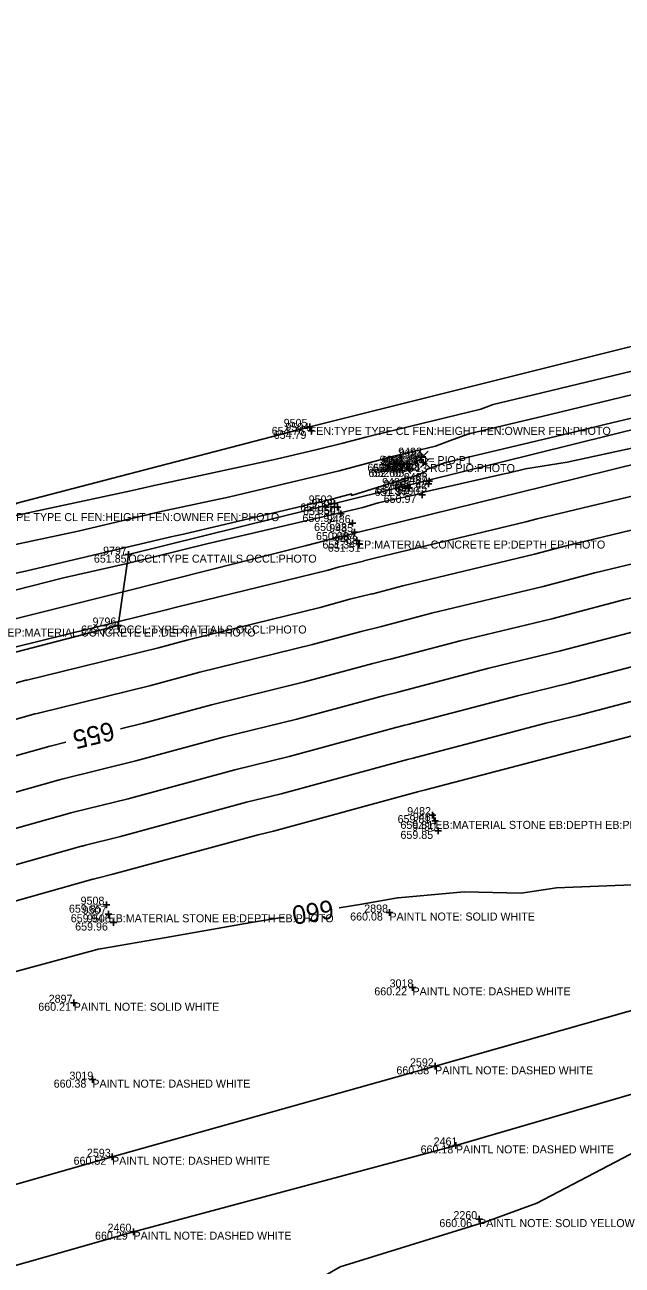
# Model space of a CAD drawing. Extents: x 2129350 to 2137777, y 657588 to 659885.
# Drawn here: x 2134455.4 to 2134545, y 659096.7 to 659282.7 of the extents above; entities that cross this region are included whole.
import ezdxf

# ---------------------------------------------------------------- set-up
doc = ezdxf.new("R2010")
doc.units = 0
for name, color, linetype in [('DT_X_Contour_Major', 7, 'Continuous'), ('DT_X_Contour_Minor', 7, 'Continuous'), ('DT_X_TIN_Hull', 7, 'Continuous'), ('PV_X_COP', 7, 'Continuous'), ('SV_X_Occupation_Line', 7, 'Continuous'), ('SV_X_Random_Point', 7, 'Continuous'), ('SV_X_Shot_Marker', 7, 'Continuous'), ('SV_X_Text_Comment', 7, 'Continuous'), ('SV_X_Text_Description', 7, 'Continuous'), ('SV_X_Text_Elevation', 7, 'Continuous'), ('SV_X_Text_Name', 7, 'Continuous')]:
    doc.layers.add(name, color=color, linetype=linetype)

msp = doc.modelspace()

# ---------------------------------------------------------------- linework, layer by layer
at = {"layer": 'DT_X_Contour_Major'}
for points in [[(2134469.71, 659177.15), (2134473.17, 659177.99), (2134483.39, 659180.77), (2134497.37, 659184.19), (2134507.61, 659186.96), (2134509.95, 659187.54), (2134510.24, 659187.61), (2134520.72, 659190.37), (2134534.49, 659193.67), (2134545.26, 659196.5), (2134558.74, 659199.74), (2134559.27, 659199.86), (2134566.62, 659201.8)], [(2134364.36, 659154.25), (2134364.95, 659154.39), (2134366.65, 659154.86), (2134388.81, 659155.07), (2134400.18, 659158.33), (2134410.54, 659160.97), (2134424.13, 659164.75), (2134434.59, 659167.69), (2134448.38, 659171.53), (2134458.63, 659174.42), (2134458.9, 659174.49), (2134459.17, 659174.57), (2134461.55, 659175.15)], [(2134502.54, 659150.3), (2134505.95, 659150.87), (2134511.32, 659151.8), (2134511.43, 659151.82), (2134521.32, 659152.72), (2134529.88, 659152.53), (2134535.18, 659153.3), (2134547.81, 659153.83), (2134560.59, 659156.01), (2134560.85, 659156.03), (2134583.69, 659158.85), (2134585.49, 659159.1), (2134589.26, 659159.53), (2134601.9, 659159.64)], [(2134396.56, 659127.93), (2134418.67, 659132.01), (2134424.53, 659133.28), (2134442.49, 659138.12), (2134449.71, 659139.62), (2134466.22, 659144.06), (2134466.4, 659144.09), (2134466.73, 659144.18), (2134476.57, 659145.85), (2134489.33, 659148.09), (2134494.25, 659148.91)], [(2134565.89, 659123.14), (2134557.57, 659119.21), (2134546.21, 659113.29), (2134532.23, 659106.01), (2134524.98, 659103.37), (2134523.71, 659102.95), (2134502.7, 659096.46), (2134500.12, 659094.95), (2134490.37, 659089.24), (2134477.3, 659084.36), (2134477.24, 659084.34), (2134475.21, 659084.76), (2134474.49, 659084.4)]]:
    msp.add_lwpolyline(points, dxfattribs=at)
at = {"layer": 'DT_X_Contour_Minor'}
for points in [[(2134454.2, 659211.02), (2134453.58, 659210.64), (2134450.06, 659208.5), (2134449.65, 659208.25), (2134450.22, 659208.37), (2134450.23, 659208.37), (2134471.28, 659212.83), (2134474.78, 659213.65), (2134493.12, 659217.6), (2134499.27, 659219.05), (2134503.09, 659219.98), (2134506.54, 659220.91), (2134507.78, 659221.2), (2134523.83, 659225.11), (2134524.62, 659225.41), (2134525.7, 659225.8), (2134530.26, 659226.88), (2134550.44, 659231.76)], [(2134546.44, 659227.27), (2134534.23, 659224.32), (2134522.03, 659221.41), (2134519.11, 659220.37), (2134517.01, 659219.57), (2134513.69, 659218.76), (2134510.74, 659218.07), (2134502.54, 659215.86), (2134500.47, 659215.35), (2134486.16, 659211.97), (2134476.04, 659209.8), (2134463.37, 659206.81), (2134451.58, 659204.32)], [(2134552.54, 659225.18), (2134542.44, 659222.78), (2134538.21, 659221.76), (2134518.35, 659217.03), (2134515.67, 659216.07), (2134515.6, 659215.74), (2134515.51, 659215.74), (2134514.34, 659215.18), (2134513.06, 659214.79), (2134512.94, 659214.78), (2134512.76, 659214.76), (2134504.4, 659212.16), (2134504.41, 659212.39), (2134501.99, 659211.73), (2134501.66, 659211.65), (2134479.19, 659206.35), (2134477.3, 659205.94), (2134455.45, 659200.79), (2134452.93, 659200.26)], [(2134548.77, 659219.73), (2134536.78, 659217.17), (2134530.53, 659216.14), (2134527.86, 659215.5), (2134527.33, 659215.38), (2134515.24, 659212.64), (2134514.67, 659212.42), (2134511.39, 659211.7), (2134508.4, 659211.05), (2134506.13, 659210.34), (2134502.72, 659209.56), (2134502.25, 659209.46), (2134488.95, 659206.35), (2134482.7, 659204.9), (2134470.72, 659201.97), (2134461.18, 659199.79), (2134451.52, 659197.34)], [(2134338.65, 659163.23), (2134359.31, 659168.81), (2134359.31, 659168.81), (2134372.92, 659172.33), (2134381.03, 659174.41), (2134394.96, 659178.02), (2134403.63, 659180.23), (2134403.81, 659180.28), (2134416.72, 659183.74), (2134427.91, 659186.71), (2134443.14, 659190.79), (2134452, 659193.15), (2134452.41, 659193.25), (2134453.71, 659193.58), (2134471.52, 659198.07), (2134477.63, 659199.62), (2134497.66, 659204.66), (2134501.49, 659205.63), (2134504.91, 659206.49), (2134505.04, 659206.53), (2134527.17, 659211.99), (2134529.25, 659212.51), (2134552.89, 659218.33)], [(2134341.43, 659160.07), (2134360.86, 659164.73), (2134379.96, 659170.03), (2134384.85, 659170.08), (2134403.3, 659175.37), (2134405.32, 659175.89), (2134427.54, 659182.08), (2134429.37, 659182.59), (2134451.85, 659188.85), (2134453.41, 659189.29), (2134453.84, 659189.41), (2134453.88, 659189.42), (2134476.61, 659194.98), (2134478.15, 659195.4), (2134500.89, 659200.97), (2134502.42, 659201.38), (2134506.23, 659202.31), (2134506.28, 659202.33), (2134507.84, 659202.74), (2134530.58, 659208.19), (2134532.3, 659208.65), (2134554.88, 659214.07)], [(2134348.69, 659158.03), (2134362.22, 659161.28), (2134375.52, 659164.98), (2134386.17, 659165.07), (2134402.26, 659169.69), (2134407.06, 659170.91), (2134426.41, 659176.3), (2134431.11, 659177.62), (2134450.69, 659183.08), (2134455.15, 659184.33), (2134455.53, 659184.44), (2134455.65, 659184.47), (2134475.46, 659189.32), (2134479.9, 659190.52), (2134499.72, 659195.37), (2134504.15, 659196.58), (2134507.47, 659197.39), (2134507.6, 659197.42), (2134512.14, 659198.61), (2134531.89, 659203.35), (2134536.62, 659204.6), (2134556.17, 659209.29)], [(2134323.05, 659148.32), (2134355.95, 659156), (2134363.59, 659157.84), (2134371.09, 659159.92), (2134387.49, 659160.07), (2134401.22, 659164.01), (2134408.8, 659165.94), (2134425.27, 659170.53), (2134432.85, 659172.66), (2134449.54, 659177.31), (2134456.89, 659179.38), (2134457.21, 659179.46), (2134457.41, 659179.52), (2134474.31, 659183.66), (2134481.65, 659185.64), (2134498.54, 659189.78), (2134505.88, 659191.77), (2134508.71, 659192.46), (2134508.92, 659192.52), (2134516.43, 659194.49), (2134533.19, 659198.51), (2134540.94, 659200.55), (2134557.46, 659204.52)], [(2134318.98, 659138.61), (2134362.91, 659148.03), (2134366.22, 659148.94), (2134370, 659149.88), (2134390.13, 659150.06), (2134399.14, 659152.65), (2134412.28, 659155.99), (2134423, 659158.98), (2134436.33, 659162.73), (2134447.23, 659165.76), (2134460.38, 659169.46), (2134460.58, 659169.52), (2134460.94, 659169.62), (2134472.02, 659172.33), (2134485.14, 659175.89), (2134496.2, 659178.59), (2134509.34, 659182.16), (2134511.19, 659182.61), (2134511.57, 659182.71), (2134525.01, 659186.24), (2134535.8, 659188.83), (2134549.58, 659192.45)], [(2134326.75, 659133.45), (2134359.46, 659140.46), (2134367.46, 659142.65), (2134376.59, 659144.92), (2134391.45, 659145.06), (2134398.1, 659146.97), (2134414.02, 659151.02), (2134421.86, 659153.2), (2134438.07, 659157.76), (2134446.07, 659159.99), (2134462.12, 659164.5), (2134462.27, 659164.55), (2134462.7, 659164.67), (2134470.87, 659166.67), (2134486.89, 659171.01), (2134495.03, 659173), (2134511.07, 659177.35), (2134512.43, 659177.68), (2134512.89, 659177.81), (2134529.31, 659182.12), (2134537.1, 659183.99), (2134553.9, 659188.4)], [(2134334.51, 659128.28), (2134356.01, 659132.89), (2134368.7, 659136.36), (2134383.17, 659139.97), (2134392.76, 659140.06), (2134397.06, 659141.29), (2134415.76, 659146.05), (2134420.72, 659147.43), (2134439.81, 659152.8), (2134444.92, 659154.22), (2134463.86, 659159.55), (2134463.96, 659159.57), (2134464.47, 659159.72), (2134469.72, 659161), (2134488.63, 659166.13), (2134493.85, 659167.41), (2134512.8, 659172.54), (2134513.67, 659172.76), (2134514.21, 659172.9), (2134533.6, 659177.99), (2134538.41, 659179.15), (2134558.22, 659184.36)], [(2134342.28, 659123.12), (2134352.56, 659125.32), (2134369.93, 659130.07), (2134389.76, 659135.01), (2134394.08, 659135.05), (2134396.02, 659135.61), (2134417.5, 659141.07), (2134419.59, 659141.65), (2134441.55, 659147.83), (2134443.76, 659148.45), (2134465.6, 659154.59), (2134465.64, 659154.6), (2134466.23, 659154.77), (2134468.58, 659155.34), (2134490.38, 659161.25), (2134492.68, 659161.82), (2134514.53, 659167.74), (2134514.91, 659167.83), (2134515.53, 659168), (2134537.89, 659173.87), (2134539.71, 659174.31), (2134562.54, 659180.31)]]:
    msp.add_lwpolyline(points, dxfattribs=at)
at = {"layer": 'DT_X_TIN_Hull'}
msp.add_lwpolyline([(2135530.59, 659503.78), (2135475.39, 659489.05), (2135416.67, 659473.77), (2135375.74, 659461.35), (2135332.28, 659448.99), (2135282.8, 659433.85), (2135234.45, 659419.66), (2135187.99, 659405.62), (2135140.1, 659391.95), (2135093.39, 659377.69), (2135039.16, 659363.4), (2134946.54, 659338.8), (2134928.12, 659333.86), (2134885.43, 659322.6), (2134839.28, 659310.17), (2134788.72, 659297.4), (2134742.32, 659285.27), (2134695.66, 659270.22), (2134671.45, 659264.13), (2134637.39, 659257.64), (2134592.77, 659246.33), (2134552.01, 659235.92), (2134498.13, 659222.44), (2134448.36, 659209.51)], dxfattribs=at)
at = {"layer": 'PV_X_COP'}
for points in [[(2134520.09, 659114.67), (2134568.13, 659128.65), (2134617.04, 659142.36), (2134664.66, 659155.43), (2134712.28, 659169.02), (2134760.57, 659182.99), (2134808.9, 659196.44), (2134857.18, 659209.96), (2134905, 659224.09), (2134953.16, 659237.82), (2135001.3, 659251.25), (2135048.97, 659264.98), (2135097.44, 659279.39), (2135145, 659292.73), (2135193.91, 659307.04), (2135241.76, 659320.98), (2135289.6, 659334.84), (2135337.5, 659347.93), (2135385.12, 659361.55), (2135434.03, 659374.73), (2135482.21, 659388.12), (2135530.34, 659401.09)], [(2135046.23, 659276.72), (2134998.09, 659262.4), (2134950.01, 659248.29), (2134901.68, 659235.27), (2134853.4, 659222.06), (2134806.14, 659207.81), (2134757.33, 659193.63), (2134709.1, 659180.43), (2134661.25, 659167.25), (2134613.17, 659153.43), (2134564.8, 659140.1), (2134516.96, 659126.54), (2134468.46, 659112.97), (2134420.69, 659099.3), (2134372.8, 659086.61), (2134323.79, 659072.7)], [(2134327.51, 659061.51), (2134375.77, 659075.33), (2134424.1, 659088.15), (2134471.68, 659101.73), (2134520.09, 659114.67)]]:
    msp.add_lwpolyline(points, dxfattribs=at)
at = {"layer": 'SV_X_Occupation_Line'}
msp.add_lwpolyline([(2134406.75, 659176.4), (2134469.4, 659192.65), (2134470.91, 659203.28), (2134565.45, 659226.72), (2134662.6, 659252.21), (2134757.72, 659277.68), (2134838.71, 659299.01), (2134949.99, 659326.74)], dxfattribs=at)
at = {"layer": 'SV_X_Random_Point'}
for p, q in [((2134511.77, 659216.26), (2134513.1, 659217.6)), ((2134511.77, 659217.6), (2134513.1, 659216.26)), ((2134514.56, 659217.45), (2134515.9, 659218.79)), ((2134514.56, 659218.79), (2134515.9, 659217.45)), ((2134514.79, 659216.35), (2134516.12, 659217.69)), ((2134514.79, 659217.69), (2134516.12, 659216.35)), ((2134512, 659215.46), (2134513.34, 659216.8)), ((2134512, 659216.8), (2134513.34, 659215.46))]:
    msp.add_line(p, q, dxfattribs=at)
at = {"layer": 'SV_X_Shot_Marker'}
for p, q in [((2134498.13, 659222.94), (2134498.13, 659221.94)), ((2134497.63, 659222.44), (2134498.63, 659222.44)), ((2134497.88, 659221.84), (2134498.88, 659221.84)), ((2134498.13, 659222.44), (2134498.13, 659222.44)), ((2134498.38, 659222.34), (2134498.38, 659221.34)), ((2134498.38, 659221.84), (2134498.38, 659221.84)), ((2134512.78, 659217.35), (2134512.78, 659216.35)), ((2134514.41, 659217.88), (2134515.41, 659217.88)), ((2134514.91, 659218.38), (2134514.91, 659217.38)), ((2134514.91, 659217.88), (2134514.91, 659217.88)), ((2134515.16, 659217.59), (2134515.16, 659216.59)), ((2134512.28, 659216.85), (2134513.28, 659216.85)), ((2134512.57, 659216.16), (2134513.57, 659216.16)), ((2134512.78, 659216.85), (2134512.78, 659216.85)), ((2134513.07, 659216.66), (2134513.07, 659215.66)), ((2134513.07, 659216.16), (2134513.07, 659216.16)), ((2134514.66, 659217.09), (2134515.66, 659217.09)), ((2134515.16, 659217.09), (2134515.16, 659217.09)), ((2134512.33, 659213.58), (2134513.33, 659213.58)), ((2134512.83, 659214.08), (2134512.83, 659213.08)), ((2134512.83, 659213.58), (2134512.83, 659213.58)), ((2134513.06, 659213.78), (2134513.06, 659212.78)), ((2134515.48, 659213.92), (2134516.48, 659213.92)), ((2134515.57, 659214.31), (2134516.57, 659214.31)), ((2134515.98, 659214.42), (2134515.98, 659213.42)), ((2134515.98, 659213.92), (2134515.98, 659213.92)), ((2134516.07, 659214.81), (2134516.07, 659213.81)), ((2134516.07, 659214.31), (2134516.07, 659214.31)), ((2134512.56, 659213.28), (2134513.56, 659213.28)), ((2134513.06, 659213.28), (2134513.06, 659213.28)), ((2134514.51, 659212.24), (2134515.51, 659212.24)), ((2134515.01, 659212.74), (2134515.01, 659211.74)), ((2134515.01, 659212.24), (2134515.01, 659212.24)), ((2134501.38, 659210.96), (2134502.38, 659210.96)), ((2134501.8, 659210.4), (2134502.8, 659210.4)), ((2134501.88, 659211.46), (2134501.88, 659210.46)), ((2134501.88, 659210.96), (2134501.88, 659210.96)), ((2134502.3, 659210.9), (2134502.3, 659209.9)), ((2134502.3, 659210.4), (2134502.3, 659210.4)), ((2134502.81, 659209.88), (2134502.81, 659208.88)), ((2134502.31, 659209.38), (2134503.31, 659209.38)), ((2134502.81, 659209.38), (2134502.81, 659209.38)), ((2134504.07, 659208.02), (2134505.07, 659208.02)), ((2134504.57, 659208.52), (2134504.57, 659207.52)), ((2134504.57, 659208.02), (2134504.57, 659208.02)), ((2134504.37, 659206.67), (2134505.37, 659206.67)), ((2134504.87, 659207.17), (2134504.87, 659206.17)), ((2134504.87, 659206.67), (2134504.87, 659206.67)), ((2134504.73, 659205.39), (2134505.73, 659205.39)), ((2134505.08, 659204.91), (2134506.08, 659204.91)), ((2134505.23, 659205.89), (2134505.23, 659204.89)), ((2134505.23, 659205.39), (2134505.23, 659205.39)), ((2134505.58, 659205.41), (2134505.58, 659204.41)), ((2134505.58, 659204.91), (2134505.58, 659204.91)), ((2134470.41, 659203.28), (2134471.41, 659203.28)), ((2134470.91, 659203.78), (2134470.91, 659202.78)), ((2134470.91, 659203.28), (2134470.91, 659203.28)), ((2134469.4, 659193.15), (2134469.4, 659192.15)), ((2134468.9, 659192.65), (2134469.9, 659192.65)), ((2134469.4, 659192.65), (2134469.4, 659192.65)), ((2134516.05, 659164.21), (2134517.05, 659164.21)), ((2134516.49, 659163.35), (2134517.49, 659163.35)), ((2134516.55, 659164.71), (2134516.55, 659163.71)), ((2134516.55, 659164.21), (2134516.55, 659164.21)), ((2134516.99, 659163.85), (2134516.99, 659162.85)), ((2134516.99, 659163.35), (2134516.99, 659163.35)), ((2134516.92, 659161.85), (2134517.92, 659161.85)), ((2134517.42, 659162.35), (2134517.42, 659161.35)), ((2134517.42, 659161.85), (2134517.42, 659161.85)), ((2134467.15, 659150.78), (2134468.15, 659150.78)), ((2134467.65, 659151.28), (2134467.65, 659150.28)), ((2134467.65, 659150.78), (2134467.65, 659150.78)), ((2134467.44, 659149.34), (2134468.44, 659149.34)), ((2134467.94, 659149.84), (2134467.94, 659148.84)), ((2134467.94, 659149.34), (2134467.94, 659149.34)), ((2134468.68, 659148.6), (2134468.68, 659147.6)), ((2134509.6, 659149.6), (2134510.6, 659149.6)), ((2134510.1, 659150.1), (2134510.1, 659149.1)), ((2134510.1, 659149.6), (2134510.1, 659149.6)), ((2134468.18, 659148.1), (2134469.18, 659148.1)), ((2134468.68, 659148.1), (2134468.68, 659148.1)), ((2134513.07, 659138.38), (2134514.07, 659138.38)), ((2134513.57, 659138.88), (2134513.57, 659137.88)), ((2134513.57, 659138.38), (2134513.57, 659138.38)), ((2134462.21, 659136.07), (2134463.21, 659136.07)), ((2134462.71, 659136.57), (2134462.71, 659135.57)), ((2134462.71, 659136.07), (2134462.71, 659136.07)), ((2134516.46, 659126.54), (2134517.46, 659126.54)), ((2134516.96, 659127.04), (2134516.96, 659126.04)), ((2134516.96, 659126.54), (2134516.96, 659126.54)), ((2134465.01, 659124.54), (2134466.01, 659124.54)), ((2134465.51, 659125.04), (2134465.51, 659124.04)), ((2134465.51, 659124.54), (2134465.51, 659124.54)), ((2134520.09, 659115.17), (2134520.09, 659114.17)), ((2134468.46, 659113.47), (2134468.46, 659112.47)), ((2134519.59, 659114.67), (2134520.59, 659114.67)), ((2134520.09, 659114.67), (2134520.09, 659114.67)), ((2134467.96, 659112.97), (2134468.96, 659112.97)), ((2134468.46, 659112.97), (2134468.46, 659112.97)), ((2134523.56, 659104.12), (2134523.56, 659103.12)), ((2134471.68, 659102.23), (2134471.68, 659101.23)), ((2134523.06, 659103.62), (2134524.06, 659103.62)), ((2134523.56, 659103.62), (2134523.56, 659103.62)), ((2134471.18, 659101.73), (2134472.18, 659101.73)), ((2134471.68, 659101.73), (2134471.68, 659101.73))]:
    msp.add_line(p, q, dxfattribs=at)

# ---------------------------------------------------------------- texts
at = {"layer": 'DT_X_Contour_Major'}
for s, rotation, p in [('655', 193.7525, (2134468.42, 659178.27)), ('660', 189.4795, (2134501.47, 659151.54))]:
    msp.add_text(s, height=2.8, rotation=rotation, dxfattribs=at).set_placement(p)
at = {"layer": 'SV_X_Text_Comment'}
for s, p in [('FEN:TYPE TYPE CL FEN:HEIGHT FEN:OWNER FEN:PHOTO', (2134498.13, 659221.24)), ('13 RCP PIO:PHOTO', (2134513.96, 659215.66)), ('FEN:TYPE TYPE CL FEN:HEIGHT FEN:OWNER FEN:PHOTO', (2134448.37, 659208.31)), ('EP:MATERIAL CONCRETE EP:DEPTH EP:PHOTO', (2134505.23, 659204.19)), ('OCCL:TYPE CATTAILS OCCL:PHOTO', (2134470.91, 659202.08)), ('EP:MATERIAL CONCRETE EP:DEPTH EP:PHOTO', (2134452.74, 659191)), ('OCCL:TYPE CATTAILS OCCL:PHOTO', (2134469.4, 659191.45)), ('EB:MATERIAL STONE EB:DEPTH EB:PHOTO', (2134516.99, 659162.15)), ('EB:MATERIAL STONE EB:DEPTH EB:PHOTO', (2134467.94, 659148.14)), ('PAINTL NOTE: SOLID WHITE', (2134510.1, 659148.4)), ('PAINTL NOTE: DASHED WHITE', (2134513.57, 659137.18)), ('PAINTL NOTE: SOLID WHITE', (2134462.71, 659134.87)), ('PAINTL NOTE: DASHED WHITE', (2134516.96, 659125.34)), ('PAINTL NOTE: DASHED WHITE', (2134465.51, 659123.34)), ('PAINTL NOTE: DASHED WHITE', (2134520.09, 659113.48)), ('PAINTL NOTE: DASHED WHITE', (2134468.46, 659111.77)), ('PAINTL NOTE: SOLID YELLOW', (2134523.56, 659102.42)), ('PAINTL NOTE: DASHED WHITE', (2134471.68, 659100.54))]:
    msp.add_text(s, height=1.2, dxfattribs=at).set_placement(p)
at = {"layer": 'SV_X_Text_Description'}
msp.add_text('P1= PIO:P1', height=1.2, dxfattribs=at).set_placement((2134513.96, 659216.86))
at = {"layer": 'SV_X_Text_Elevation'}
for s, p in [('654.76', (2134492.43, 659221.24)), ('654.79', (2134492.73, 659220.64)), ('652.79', (2134509.3, 659216.68)), ('652.78', (2134509.62, 659216.92)), ('652.64', (2134506.8, 659215.73)), ('652.66', (2134506.95, 659214.93)), ('652.65', (2134507.43, 659214.96)), ('652.61', (2134507.58, 659215.65)), ('652.13', (2134508.81, 659215.66)), ('652.62', (2134509.53, 659215.89)), ('652.38', (2134509.81, 659215.82)), ('651.51', (2134508.1, 659212.38)), ('651.25', (2134510.83, 659212.72)), ('651.42', (2134510.91, 659213.11)), ('651.37', (2134507.87, 659212.08)), ('650.97', (2134509.24, 659211.04)), ('651.85', (2134496.72, 659209.76)), ('651.59', (2134497.13, 659209.2)), ('650.92', (2134497.05, 659208.18)), ('650.93', (2134498.8, 659206.82)), ('650.99', (2134499.08, 659205.47)), ('651.34', (2134500.05, 659204.19)), ('651.51', (2134500.85, 659203.71)), ('651.85', (2134465.74, 659202.08)), ('652.72', (2134463.81, 659191.45)), ('659.81', (2134511.33, 659163.01)), ('659.81', (2134511.76, 659162.15)), ('659.85', (2134511.76, 659160.65)), ('659.85', (2134461.99, 659149.58)), ('659.94', (2134462.27, 659148.14)), ('660.08', (2134504.21, 659148.4)), ('659.96', (2134462.93, 659146.9)), ('660.22', (2134507.83, 659137.18)), ('660.21', (2134457.39, 659134.87)), ('660.38', (2134511.15, 659125.34)), ('660.38', (2134459.7, 659123.34)), ('660.18', (2134514.78, 659113.48)), ('660.52', (2134462.69, 659111.77)), ('660.06', (2134517.6, 659102.42)), ('660.29', (2134465.91, 659100.54))]:
    msp.add_text(s, height=1.2, dxfattribs=at).set_placement(p)
at = {"layer": 'SV_X_Text_Name'}
for s, p in [('9505', (2134494.23, 659222.44)), ('9504', (2134494.48, 659221.84)), ('9492', (2134511.42, 659218.12)), ('9494', (2134508.63, 659216.93)), ('9496', (2134508.78, 659216.13)), ('9493', (2134508.97, 659216.85)), ('9495', (2134509.26, 659216.16)), ('9499', (2134510.13, 659216.86)), ('9489', (2134511.35, 659217.09)), ('9491', (2134511.53, 659217.88)), ('9490', (2134511.54, 659217.02)), ('9488', (2134512.27, 659214.31)), ('9498', (2134509.01, 659213.58)), ('9497', (2134509.24, 659213.28)), ('9487', (2134512.18, 659213.92)), ('9503', (2134497.98, 659210.96)), ('9500', (2134511, 659212.24)), ('9502', (2134498.41, 659210.4)), ('9501', (2134499.34, 659209.38)), ('9486', (2134500.7, 659208.02)), ('9485', (2134501.07, 659206.67)), ('9484', (2134501.44, 659205.39)), ('9483', (2134501.78, 659204.91)), ('9797', (2134467.12, 659203.28)), ('9796', (2134465.54, 659192.65)), ('9482', (2134512.77, 659164.21)), ('9481', (2134513.62, 659163.35)), ('9480', (2134513.52, 659161.85)), ('9508', (2134463.74, 659150.78)), ('9507', (2134464.04, 659149.34)), ('2898', (2134506.32, 659149.6)), ('9506', (2134464.7, 659148.1)), ('3018', (2134510.13, 659138.38)), ('2897', (2134458.95, 659136.07)), ('2592', (2134513.19, 659126.54)), ('3019', (2134462.07, 659124.54)), ('2461', (2134516.74, 659114.67)), ('2593', (2134464.69, 659112.97)), ('2260', (2134519.71, 659103.62)), ('2460', (2134467.79, 659101.73))]:
    msp.add_text(s, height=1.2, dxfattribs=at).set_placement(p)

doc.saveas('drawing.dxf')
